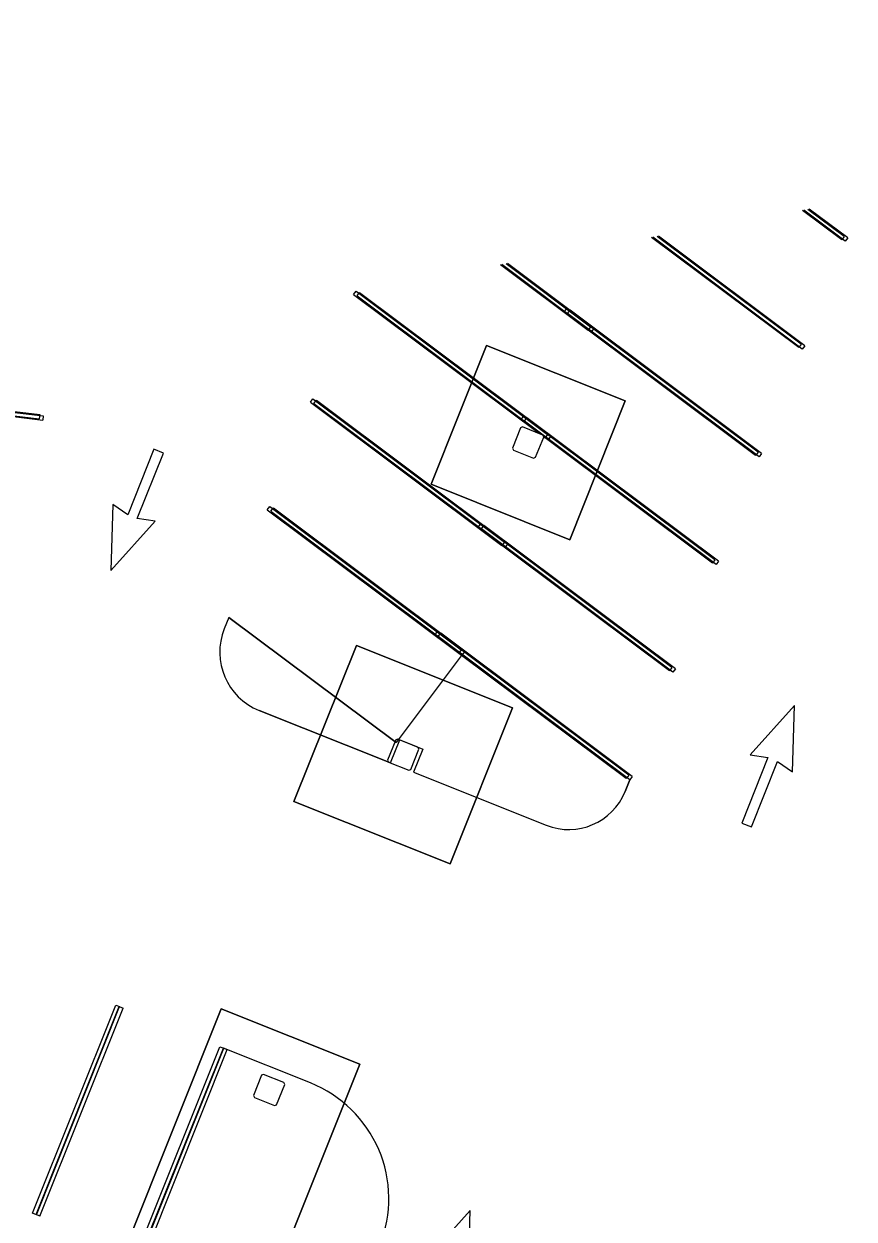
# Model space of a CAD drawing. Extents: x 468143 to 491361, y 1438528 to 1468730.
# Drawn here: x 488592 to 488658.7, y 1466969 to 1467065 of the extents above; entities that cross this region are included whole.
import ezdxf

# ---------------------------------------------------------------- set-up
doc = ezdxf.new("R2010")
doc.units = 0
doc.layers.add('Default', color=7, linetype='Continuous')
doc.layers.add('Xreference_dp', color=7, linetype='Continuous')

# ---------------------------------------------------------------- blocks, each defined once
blk = doc.blocks.new('Footing-Rectangular - F14-740151-FOUNDATION PLAN_1')
at = {"layer": 'Default'}
for p, q in [((81, 81), (-81, 81)), ((-81, 81), (-81, -81)), ((-81, -81), (-81, 81)), ((-81, 81), (81, 81)), ((81, -81), (81, 81)), ((81, 81), (81, -81)), ((-81, -81), (81, -81)), ((81, -81), (-81, -81))]:
    blk.add_line(p, q, dxfattribs=at)
blk = doc.blocks.new('Footing-Rectangular - F1-181549-FOUNDATION PLAN_1')
at = {"layer": 'Default'}
for p, q in [((72, 72), (-72, 72)), ((-72, 72), (-72, -72)), ((-72, -72), (-72, 72)), ((-72, 72), (72, 72)), ((72, -72), (72, 72)), ((72, 72), (72, -72)), ((-72, -72), (72, -72)), ((72, -72), (-72, -72))]:
    blk.add_line(p, q, dxfattribs=at)

msp = doc.modelspace()

# ---------------------------------------------------------------- linework, layer by layer
at = {"layer": 'Xreference_dp'}
for p, q in [((488657.663, 1467047.609), (488654.501, 1467049.974)), ((488657.946, 1467047.498), (488654.61, 1467049.994)), ((488657.862, 1467047.876), (488654.95, 1467050.055)), ((488658.145, 1467047.765), (488655.058, 1467050.074)), ((488654.685, 1467039.114), (488642.938, 1467047.903)), ((488654.202, 1467038.958), (488642.38, 1467047.803)), ((488654.485, 1467038.847), (488642.489, 1467047.822)), ((488654.401, 1467039.225), (488642.829, 1467047.883)), ((488657.862, 1467047.876), (488657.663, 1467047.609)), ((488658.145, 1467047.765), (488657.946, 1467047.498)), ((488630.26, 1467045.631), (488637.292, 1467040.37)), ((488630.369, 1467045.65), (488637.575, 1467040.259)), ((488630.709, 1467045.711), (488637.492, 1467040.636)), ((488630.818, 1467045.731), (488637.775, 1467040.526)), ((488618.451, 1467043.226), (488618.651, 1467043.493)), ((488618.451, 1467043.226), (488633.381, 1467032.055)), ((488618.651, 1467043.493), (488634.031, 1467031.986)), ((488618.734, 1467043.115), (488618.934, 1467043.382)), ((488618.734, 1467043.115), (488634.114, 1467031.608)), ((488618.934, 1467043.382), (488634.314, 1467031.875)), ((488635.361, 1467041.814), (488635.561, 1467042.081)), ((488650.741, 1467030.307), (488635.361, 1467041.814)), ((488650.94, 1467030.574), (488635.561, 1467042.081)), ((488635.644, 1467041.703), (488635.844, 1467041.97)), ((488651.024, 1467030.196), (488635.644, 1467041.703)), ((488651.224, 1467030.463), (488635.844, 1467041.97)), ((488637.492, 1467040.636), (488637.292, 1467040.37)), ((488637.775, 1467040.526), (488637.575, 1467040.259)), ((488654.401, 1467039.225), (488654.202, 1467038.958)), ((488654.685, 1467039.114), (488654.485, 1467038.847)), ((488574.14, 1467035.528), (488593.213, 1467033.253)), ((488574.423, 1467035.418), (488593.496, 1467033.142)), ((488574.853, 1467035.702), (488593.536, 1467033.473)), ((488575.111, 1467035.748), (488593.252, 1467033.584)), ((488614.99, 1467034.575), (488615.19, 1467034.842)), ((488614.99, 1467034.575), (488630.37, 1467023.068)), ((488615.19, 1467034.842), (488630.57, 1467023.335)), ((488615.273, 1467034.464), (488615.473, 1467034.731)), ((488615.273, 1467034.464), (488630.653, 1467022.957)), ((488615.473, 1467034.731), (488630.853, 1467023.224)), ((488593.252, 1467033.584), (488593.213, 1467033.253)), ((488593.536, 1467033.473), (488593.496, 1467033.142)), ((488632.032, 1467032.59), (488631.869, 1467032.521)), ((488631.9, 1467033.163), (488632.1, 1467033.43)), ((488633.381, 1467032.055), (488631.9, 1467033.163)), ((488633.657, 1467031.94), (488632.032, 1467032.59)), ((488647.48, 1467021.923), (488632.1, 1467033.43)), ((488632.183, 1467033.053), (488632.383, 1467033.319)), ((488647.563, 1467021.545), (488632.183, 1467033.053)), ((488647.763, 1467021.812), (488632.383, 1467033.319)), ((488631.869, 1467032.521), (488631.219, 1467030.896)), ((488633.076, 1467030.153), (488633.726, 1467031.778)), ((488633.726, 1467031.778), (488633.657, 1467031.94)), ((488633.723, 1467031.8), (488633.831, 1467031.719)), ((488647.28, 1467021.656), (488633.723, 1467031.8)), ((488634.031, 1467031.986), (488633.831, 1467031.719)), ((488634.314, 1467031.875), (488634.114, 1467031.608)), ((488602.418, 1467030.8), (488600.313, 1467025.537)), ((488603.191, 1467030.49), (488602.418, 1467030.8)), ((488631.219, 1467030.896), (488631.289, 1467030.733)), ((488631.289, 1467030.733), (488632.914, 1467030.083)), ((488601.086, 1467025.228), (488603.191, 1467030.49)), ((488632.914, 1467030.083), (488633.076, 1467030.153)), ((488650.94, 1467030.574), (488650.741, 1467030.307)), ((488651.224, 1467030.463), (488651.024, 1467030.196)), ((488599.121, 1467026.373), (488598.966, 1467021.051)), ((488600.313, 1467025.537), (488599.121, 1467026.373)), ((488611.528, 1467025.925), (488611.728, 1467026.192)), ((488611.528, 1467025.925), (488626.908, 1467014.418)), ((488611.728, 1467026.192), (488627.107, 1467014.685)), ((488611.811, 1467025.815), (488612.011, 1467026.082)), ((488612.011, 1467026.082), (488627.391, 1467014.574)), ((488598.966, 1467021.051), (488602.525, 1467025.011)), ((488602.525, 1467025.011), (488601.086, 1467025.228)), ((488611.811, 1467025.815), (488627.191, 1467014.307)), ((488628.439, 1467024.513), (488628.639, 1467024.779)), ((488643.819, 1467013.005), (488628.439, 1467024.513)), ((488644.019, 1467013.272), (488628.639, 1467024.779)), ((488628.722, 1467024.402), (488628.922, 1467024.669)), ((488644.102, 1467012.894), (488628.722, 1467024.402)), ((488644.302, 1467013.161), (488628.922, 1467024.669)), ((488630.57, 1467023.335), (488630.37, 1467023.068)), ((488630.853, 1467023.224), (488630.653, 1467022.957)), ((488647.48, 1467021.923), (488647.28, 1467021.656)), ((488647.763, 1467021.812), (488647.563, 1467021.545)), ((488608.439, 1467017.3), (488608.068, 1467016.371)), ((488608.439, 1467017.3), (488608.068, 1467016.371)), ((488621.888, 1467007.237), (488608.439, 1467017.3)), ((488608.439, 1467017.3), (488621.888, 1467007.237)), ((488624.978, 1467015.862), (488625.178, 1467016.129)), ((488627.135, 1467014.248), (488624.978, 1467015.862)), ((488640.558, 1467004.621), (488625.178, 1467016.129)), ((488625.261, 1467015.751), (488625.461, 1467016.018)), ((488640.641, 1467004.243), (488625.261, 1467015.751)), ((488640.841, 1467004.51), (488625.461, 1467016.018)), ((488627.18, 1467014.31), (488621.888, 1467007.237)), ((488627.107, 1467014.685), (488626.908, 1467014.418)), ((488640.63, 1467004.246), (488627.18, 1467014.31)), ((488627.391, 1467014.574), (488627.191, 1467014.307)), ((488640.358, 1467004.354), (488627.135, 1467014.248)), ((488644.019, 1467013.272), (488643.819, 1467013.005)), ((488644.302, 1467013.161), (488644.102, 1467012.894)), ((488610.871, 1467009.831), (488621.422, 1467005.609)), ((488621.422, 1467005.609), (488610.871, 1467009.831)), ((488653.855, 1467010.222), (488650.296, 1467006.262)), ((488653.7, 1467004.9), (488653.855, 1467010.222)), ((488621.84, 1467007.452), (488621.19, 1467005.827)), ((488621.422, 1467005.609), (488622.165, 1467007.466)), ((488622.003, 1467007.522), (488621.84, 1467007.452)), ((488623.628, 1467006.872), (488622.003, 1467007.522)), ((488622.165, 1467007.466), (488624.022, 1467006.723)), ((488623.047, 1467005.084), (488623.697, 1467006.709)), ((488624.022, 1467006.723), (488623.279, 1467004.866)), ((488623.697, 1467006.709), (488623.628, 1467006.872)), ((488621.19, 1467005.827), (488621.26, 1467005.665)), ((488621.26, 1467005.665), (488622.885, 1467005.015)), ((488651.735, 1467006.045), (488649.63, 1467000.783)), ((488650.296, 1467006.262), (488651.735, 1467006.045)), ((488650.403, 1467000.473), (488652.508, 1467005.736)), ((488652.508, 1467005.736), (488653.7, 1467004.9)), ((488622.885, 1467005.015), (488623.047, 1467005.084)), ((488623.279, 1467004.866), (488633.93, 1467000.605)), ((488623.279, 1467004.866), (488633.93, 1467000.605)), ((488640.259, 1467003.317), (488640.63, 1467004.246)), ((488640.63, 1467004.246), (488640.259, 1467003.317)), ((488640.404, 1467004.415), (488640.358, 1467004.354)), ((488640.558, 1467004.621), (488640.404, 1467004.415)), ((488640.841, 1467004.51), (488640.641, 1467004.243)), ((488649.63, 1467000.783), (488650.403, 1467000.473)), ((488592.671, 1466969.449), (488599.357, 1466986.161)), ((488592.955, 1466969.338), (488599.641, 1466986.05)), ((488592.981, 1466969.325), (488599.667, 1466986.038)), ((488593.264, 1466969.214), (488599.95, 1466985.927)), ((488607.819, 1466985.866), (488597.79, 1466960.798)), ((488597.79, 1466960.798), (488607.819, 1466985.866)), ((488599.357, 1466986.161), (488599.667, 1466986.038)), ((488599.641, 1466986.05), (488599.95, 1466985.927)), ((488618.961, 1466981.409), (488607.819, 1466985.866)), ((488607.819, 1466985.866), (488618.961, 1466981.409)), ((488601.028, 1466966.106), (488607.714, 1466982.818)), ((488601.311, 1466965.995), (488607.997, 1466982.708)), ((488601.337, 1466965.982), (488608.023, 1466982.695)), ((488607.714, 1466982.818), (488608.023, 1466982.695)), ((488607.997, 1466982.708), (488608.306, 1466982.584)), ((488614.999, 1466979.906), (488607.997, 1466982.708)), ((488601.62, 1466965.871), (488608.306, 1466982.584)), ((488608.932, 1466956.34), (488618.961, 1466981.409)), ((488618.961, 1466981.409), (488608.932, 1466956.34)), ((488611.069, 1466980.527), (488610.419, 1466978.902)), ((488611.231, 1466980.597), (488611.069, 1466980.527)), ((488612.856, 1466979.947), (488611.231, 1466980.597)), ((488612.276, 1466978.159), (488612.926, 1466979.784)), ((488612.926, 1466979.784), (488612.856, 1466979.947)), ((488610.419, 1466978.902), (488610.488, 1466978.74)), ((488610.488, 1466978.74), (488612.113, 1466978.09)), ((488612.113, 1466978.09), (488612.276, 1466978.159)), ((488592.981, 1466969.325), (488592.671, 1466969.449)), ((488593.264, 1466969.214), (488592.955, 1466969.338)), ((488627.816, 1466969.658), (488624.258, 1466965.698)), ((488627.661, 1466964.336), (488627.816, 1466969.658))]:
    msp.add_line(p, q, dxfattribs=at)
for centre, radius, start, end in [((489145.025, 1468591.691), 1909.856, 245.367119, 306.927397), ((489143.904, 1468591.414), 1816.82, 245.367871, 299.964552), ((488612.74, 1467014.502), 5.032, 158.19552, 248.19552), ((488612.74, 1467014.502), 5.032, 158.19552, 248.19552), ((488635.738, 1467005.126), 4.869, 248.19552, 338.19552), ((488635.738, 1467005.126), 4.869, 248.19552, 338.19552), ((488611.284, 1466970.622), 10, 338.19552, 68.19552)]:
    msp.add_arc(centre, radius, start, end, dxfattribs=at)

# ---------------------------------------------------------------- block references
at = {"layer": 'Xreference_dp', "xscale": 0.08333333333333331, "yscale": 0.08333333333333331, "rotation": 158.19551636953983}
for name, p in [('Footing-Rectangular - F1-181549-FOUNDATION PLAN_1', (488632.473, 1467031.337)), ('Footing-Rectangular - F14-740151-FOUNDATION PLAN_1', (488622.444, 1467006.268))]:
    msp.add_blockref(name, p, dxfattribs=at)

doc.saveas('drawing.dxf')
